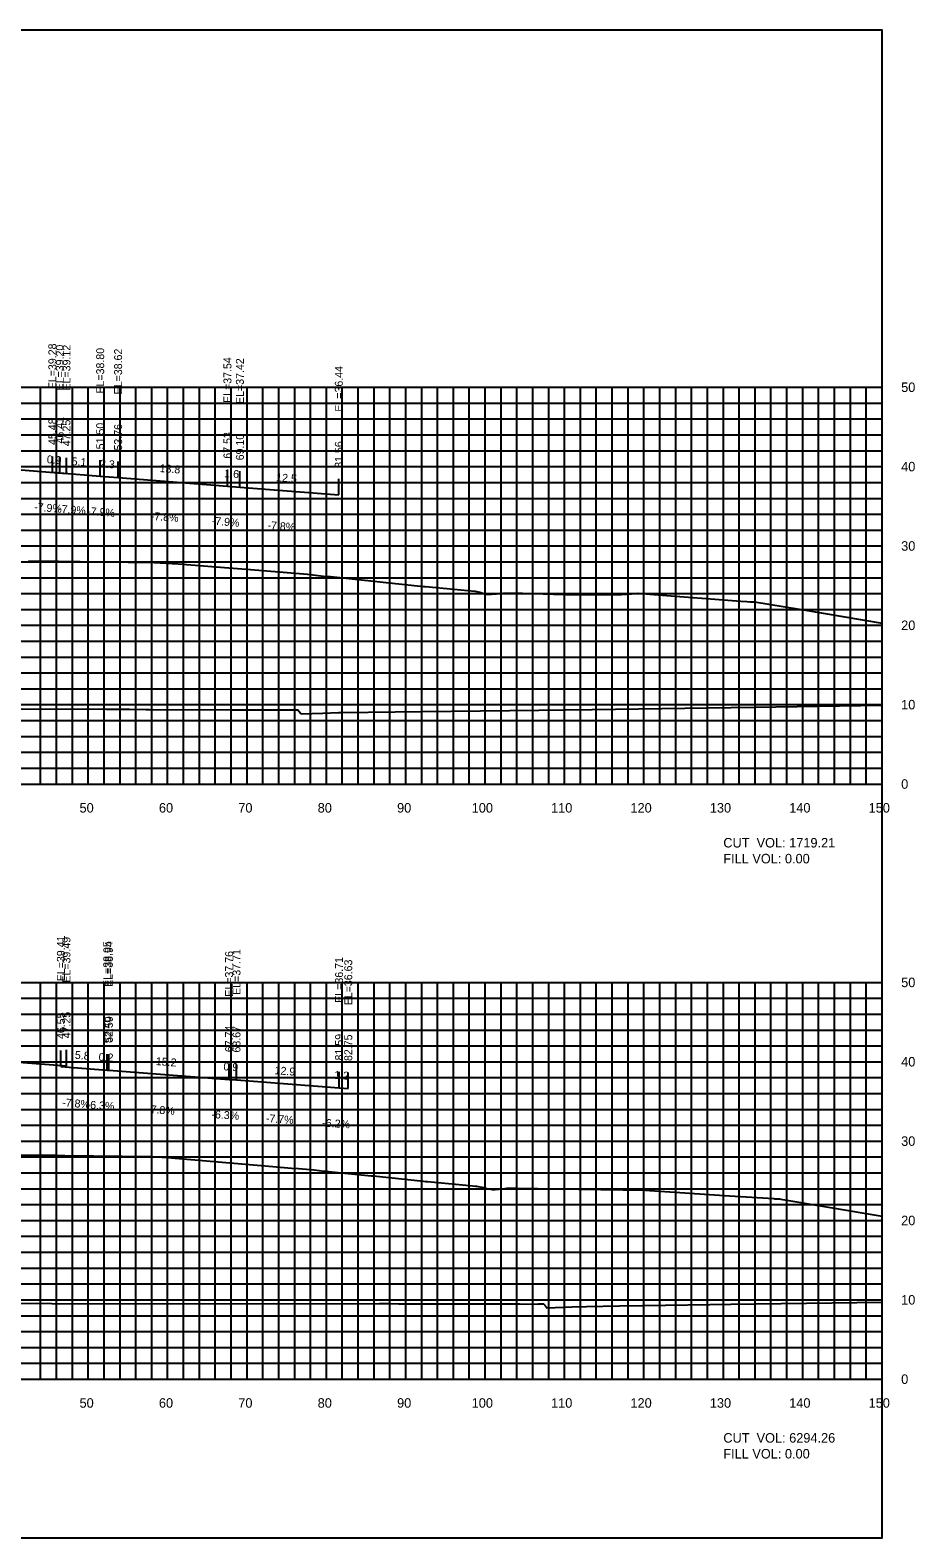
# Model space of a CAD drawing. Extents: x 1800880 to 1818864, y 245271 to 250560.
# Drawn here: x 1811955.5 to 1812066.9, y 250355.3 to 250545.3 of the extents above; entities that cross this region are included whole.
import ezdxf

# ---------------------------------------------------------------- set-up
doc = ezdxf.new("R2010")
doc.units = 0
for name, color, linetype in [('33', 7, 'Continuous'), ('ANNO-TXT', 7, 'Continuous'), ('AXIS', 7, 'Continuous'), ('CL-CNST', 7, 'Continuous'), ('DESIGN - DRAINAGE - Bridges', 7, 'Continuous'), ('DRAINAGETXT', 7, 'Continuous'), ('Level 37', 7, 'Continuous'), ('Level 46', 7, 'Continuous'), ('Level 62', 7, 'Continuous'), ('SHT-BDR', 7, 'Continuous')]:
    doc.layers.add(name, color=color, linetype=linetype)

msp = doc.modelspace()

# ---------------------------------------------------------------- linework, layer by layer
at = {"layer": 'AXIS'}
for points in [[(1811912.82, 250493.22), (1811914.07, 250493.12), (1811924.07, 250492.32), (1811936.07, 250491.36), (1811948.07, 250490.4), (1811960.07, 250489.44)], [(1811912.82, 250418.44), (1811914.07, 250418.34), (1811924.07, 250417.57), (1811936.07, 250416.65), (1811948.07, 250415.74), (1811960.07, 250414.82)]]:
    msp.add_lwpolyline(points, dxfattribs=at)
at = {"layer": 'CL-CNST'}
for points in [[(1811955.31, 250478.44), (1811959.09, 250478.4), (1811964.54, 250478.32), (1811971.11, 250478.24), (1811974.15, 250478.07), (1811974.15, 250478.07), (1811974.16, 250478.07), (1811980.53, 250477.56), (1811983.27, 250477.34), (1811984.8, 250477.22), (1811990.43, 250476.76), (1811992.78, 250476.49), (1811993.2, 250476.48), (1811993.35, 250476.48), (1812005.03, 250475.2), (1812005.31, 250475.2), (1812008.87, 250474.88), (1812011.51, 250474.62), (1812011.56, 250474.62), (1812012.14, 250474.49), (1812012.96, 250474.25), (1812013.04, 250474.25), (1812013.14, 250474.23), (1812013.6, 250474.23), (1812014.89, 250474.34), (1812015.08, 250474.38), (1812015.22, 250474.38), (1812015.23, 250474.38), (1812015.24, 250474.38), (1812015.25, 250474.38), (1812015.26, 250474.38), (1812015.27, 250474.38), (1812015.29, 250474.38), (1812015.3, 250474.38), (1812015.32, 250474.38), (1812015.34, 250474.38), (1812015.36, 250474.38), (1812015.38, 250474.38), (1812015.41, 250474.38), (1812015.44, 250474.38), (1812015.48, 250474.38), (1812015.52, 250474.38), (1812015.57, 250474.38), (1812015.63, 250474.38), (1812015.71, 250474.38), (1812015.81, 250474.38), (1812015.95, 250474.38), (1812016.14, 250474.38), (1812016.42, 250474.38), (1812016.47, 250474.38), (1812017.53, 250474.35), (1812021.41, 250474.25), (1812022.99, 250474.21), (1812023.85, 250474.19), (1812028.84, 250474.17), (1812029.7, 250474.22), (1812029.97, 250474.22), (1812031.89, 250474.34), (1812032.1, 250474.35), (1812034.07, 250474.2), (1812045.02, 250473.38), (1812045.76, 250473.33), (1812045.79, 250473.32), (1812046.21, 250473.29), (1812046.71, 250473.29), (1812046.73, 250473.29), (1812052.41, 250472.36), (1812052.92, 250472.27), (1812062.82, 250470.6)], [(1811947.64, 250403.69), (1811956.78, 250403.56), (1811958.79, 250403.53), (1811959.86, 250403.52), (1811970.71, 250403.36), (1811972.82, 250403.24), (1811973.76, 250403.19), (1811986.05, 250402.13), (1811988.42, 250401.93), (1811989.32, 250401.85), (1811989.8, 250401.81), (1811991.27, 250401.69), (1811992.53, 250401.54), (1811992.66, 250401.53), (1811998.46, 250400.94), (1811998.77, 250400.94), (1812005.06, 250400.25), (1812005.3, 250400.24), (1812005.55, 250400.22), (1812010.83, 250399.74), (1812011.64, 250399.65), (1812011.72, 250399.65), (1812012.59, 250399.47), (1812013.21, 250399.29), (1812013.27, 250399.29), (1812013.71, 250399.21), (1812014.06, 250399.21), (1812015.04, 250399.29), (1812015.54, 250399.38), (1812015.93, 250399.38), (1812015.96, 250399.38), (1812015.98, 250399.38), (1812016.01, 250399.38), (1812016.04, 250399.38), (1812016.07, 250399.38), (1812016.11, 250399.38), (1812016.15, 250399.38), (1812016.2, 250399.38), (1812016.25, 250399.38), (1812016.3, 250399.38), (1812016.37, 250399.38), (1812016.44, 250399.38), (1812016.52, 250399.38), (1812016.62, 250399.38), (1812016.74, 250399.38), (1812016.8, 250399.38), (1812024.56, 250399.26), (1812033, 250399.12), (1812033.55, 250399.09), (1812043.61, 250398.42), (1812049.19, 250398.07), (1812049.29, 250398.06), (1812049.32, 250398.06), (1812049.32, 250398.06), (1812049.33, 250398.06), (1812049.88, 250398.05), (1812049.88, 250398.05), (1812050.07, 250398.02), (1812062.82, 250395.84)]]:
    msp.add_lwpolyline(points, dxfattribs=at)
at = {"layer": 'DESIGN - DRAINAGE - Bridges'}
for p, q in [((1812062.82, 250450.32), (1812062.82, 250500.32)), ((1812062.88, 250500.32), (1812062.82, 250500.32)), ((1812062.88, 250490.32), (1812062.82, 250490.32)), ((1812062.88, 250480.32), (1812062.82, 250480.32)), ((1812062.88, 250470.32), (1812062.82, 250470.32)), ((1812062.88, 250460.32), (1812062.82, 250460.32)), ((1811762.82, 250450.32), (1812062.82, 250450.32)), ((1811962.82, 250450.26), (1811962.82, 250450.32)), ((1811972.82, 250450.26), (1811972.82, 250450.32)), ((1811982.82, 250450.26), (1811982.82, 250450.32)), ((1811992.82, 250450.26), (1811992.82, 250450.32)), ((1812002.82, 250450.26), (1812002.82, 250450.32)), ((1812012.82, 250450.26), (1812012.82, 250450.32)), ((1812022.82, 250450.26), (1812022.82, 250450.32)), ((1812032.82, 250450.26), (1812032.82, 250450.32)), ((1812042.82, 250450.26), (1812042.82, 250450.32)), ((1812052.82, 250450.26), (1812052.82, 250450.32)), ((1812062.82, 250450.26), (1812062.82, 250450.32)), ((1812062.88, 250450.32), (1812062.82, 250450.32)), ((1812062.82, 250375.32), (1812062.82, 250425.32)), ((1812062.88, 250425.32), (1812062.82, 250425.32)), ((1812062.88, 250415.32), (1812062.82, 250415.32)), ((1812062.88, 250405.32), (1812062.82, 250405.32)), ((1812062.88, 250395.32), (1812062.82, 250395.32)), ((1812062.88, 250385.32), (1812062.82, 250385.32)), ((1811762.82, 250375.32), (1812062.82, 250375.32)), ((1811962.82, 250375.26), (1811962.82, 250375.32)), ((1811972.82, 250375.26), (1811972.82, 250375.32)), ((1811982.82, 250375.26), (1811982.82, 250375.32)), ((1811992.82, 250375.26), (1811992.82, 250375.32)), ((1812002.82, 250375.26), (1812002.82, 250375.32)), ((1812012.82, 250375.26), (1812012.82, 250375.32)), ((1812022.82, 250375.26), (1812022.82, 250375.32)), ((1812032.82, 250375.26), (1812032.82, 250375.32)), ((1812042.82, 250375.26), (1812042.82, 250375.32)), ((1812052.82, 250375.26), (1812052.82, 250375.32)), ((1812062.82, 250375.26), (1812062.82, 250375.32)), ((1812062.88, 250375.32), (1812062.82, 250375.32))]:
    msp.add_line(p, q, dxfattribs=at)
at = {"layer": 'Level 37'}
for p, q in [((1811958.3, 250489.6), (1811958.3, 250491.6)), ((1811959.23, 250489.53), (1811959.23, 250491.53)), ((1811960.07, 250489.44), (1811960.07, 250491.44)), ((1811964.32, 250489.13), (1811964.32, 250491.13)), ((1811966.58, 250488.95), (1811966.58, 250490.95)), ((1811980.35, 250487.87), (1811980.35, 250489.87)), ((1811981.92, 250487.74), (1811981.92, 250489.74)), ((1811994.38, 250486.76), (1811994.38, 250488.76)), ((1811959.37, 250414.73), (1811959.37, 250416.73)), ((1811960.07, 250414.82), (1811960.07, 250416.82)), ((1811965.21, 250414.28), (1811965.21, 250416.28)), ((1811965.41, 250414.26), (1811965.41, 250416.26)), ((1811980.56, 250413.09), (1811980.56, 250415.09)), ((1811981.49, 250413.03), (1811981.49, 250415.03)), ((1811994.41, 250412.03), (1811994.41, 250414.03)), ((1811995.57, 250411.96), (1811995.57, 250413.96))]:
    msp.add_line(p, q, dxfattribs=at)
msp.add_lwpolyline([(1811762.82, 250355.32), (1812062.82, 250355.32), (1812062.82, 250545.32), (1811762.82, 250545.32)], close=True, dxfattribs=at)
at = {"layer": 'Level 46'}
for p, q in [((1811762.82, 250500.32), (1812062.82, 250500.32)), ((1811956.82, 250450.32), (1811956.82, 250500.32)), ((1811958.82, 250450.32), (1811958.82, 250500.32)), ((1811960.82, 250450.32), (1811960.82, 250500.32)), ((1811962.82, 250450.32), (1811962.82, 250500.32)), ((1811964.82, 250450.32), (1811964.82, 250500.32)), ((1811966.82, 250450.32), (1811966.82, 250500.32)), ((1811968.82, 250450.32), (1811968.82, 250500.32)), ((1811970.82, 250450.32), (1811970.82, 250500.32)), ((1811972.82, 250450.32), (1811972.82, 250500.32)), ((1811974.82, 250450.32), (1811974.82, 250500.32)), ((1811976.82, 250450.32), (1811976.82, 250500.32)), ((1811978.82, 250450.32), (1811978.82, 250500.32)), ((1811980.82, 250450.32), (1811980.82, 250500.32)), ((1811982.82, 250450.32), (1811982.82, 250500.32)), ((1811984.82, 250450.32), (1811984.82, 250500.32)), ((1811986.82, 250450.32), (1811986.82, 250500.32)), ((1811988.82, 250450.32), (1811988.82, 250500.32)), ((1811990.82, 250450.32), (1811990.82, 250500.32)), ((1811992.82, 250450.32), (1811992.82, 250500.32)), ((1811994.82, 250450.32), (1811994.82, 250500.32)), ((1811996.82, 250450.32), (1811996.82, 250500.32)), ((1811998.82, 250450.32), (1811998.82, 250500.32)), ((1812000.82, 250450.32), (1812000.82, 250500.32)), ((1812002.82, 250450.32), (1812002.82, 250500.32)), ((1812004.82, 250450.32), (1812004.82, 250500.32)), ((1812006.82, 250450.32), (1812006.82, 250500.32)), ((1812008.82, 250450.32), (1812008.82, 250500.32)), ((1812010.82, 250450.32), (1812010.82, 250500.32)), ((1812012.82, 250450.32), (1812012.82, 250500.32)), ((1812014.82, 250450.32), (1812014.82, 250500.32)), ((1812016.82, 250450.32), (1812016.82, 250500.32)), ((1812018.82, 250450.32), (1812018.82, 250500.32)), ((1812020.82, 250450.32), (1812020.82, 250500.32)), ((1812022.82, 250450.32), (1812022.82, 250500.32)), ((1812024.82, 250450.32), (1812024.82, 250500.32)), ((1812026.82, 250450.32), (1812026.82, 250500.32)), ((1812028.82, 250450.32), (1812028.82, 250500.32)), ((1812030.82, 250450.32), (1812030.82, 250500.32)), ((1812032.82, 250450.32), (1812032.82, 250500.32)), ((1812034.82, 250450.32), (1812034.82, 250500.32)), ((1812036.82, 250450.32), (1812036.82, 250500.32)), ((1812038.82, 250450.32), (1812038.82, 250500.32)), ((1812040.82, 250450.32), (1812040.82, 250500.32)), ((1812042.82, 250450.32), (1812042.82, 250500.32)), ((1812044.82, 250450.32), (1812044.82, 250500.32)), ((1812046.82, 250450.32), (1812046.82, 250500.32)), ((1812048.82, 250450.32), (1812048.82, 250500.32)), ((1812050.82, 250450.32), (1812050.82, 250500.32)), ((1812052.82, 250450.32), (1812052.82, 250500.32)), ((1812054.82, 250450.32), (1812054.82, 250500.32)), ((1812056.82, 250450.32), (1812056.82, 250500.32)), ((1812058.82, 250450.32), (1812058.82, 250500.32)), ((1812060.82, 250450.32), (1812060.82, 250500.32)), ((1812062.82, 250450.32), (1812062.82, 250500.32)), ((1811762.82, 250498.32), (1812062.82, 250498.32)), ((1811762.82, 250496.32), (1812062.82, 250496.32)), ((1811762.82, 250494.32), (1812062.82, 250494.32)), ((1811762.82, 250492.32), (1812062.82, 250492.32)), ((1811762.82, 250490.32), (1812062.82, 250490.32)), ((1811762.82, 250488.32), (1812062.82, 250488.32)), ((1811762.82, 250486.32), (1812062.82, 250486.32)), ((1811762.82, 250484.32), (1812062.82, 250484.32)), ((1811762.82, 250482.32), (1812062.82, 250482.32)), ((1811762.82, 250480.32), (1812062.82, 250480.32)), ((1811762.82, 250478.32), (1812062.82, 250478.32)), ((1811762.82, 250476.32), (1812062.82, 250476.32)), ((1811762.82, 250474.32), (1812062.82, 250474.32)), ((1811762.82, 250472.32), (1812062.82, 250472.32)), ((1811762.82, 250470.32), (1812062.82, 250470.32)), ((1811762.82, 250468.32), (1812062.82, 250468.32)), ((1811762.82, 250466.32), (1812062.82, 250466.32)), ((1811762.82, 250464.32), (1812062.82, 250464.32)), ((1811762.82, 250462.32), (1812062.82, 250462.32)), ((1811762.82, 250460.32), (1812062.82, 250460.32)), ((1811762.82, 250458.32), (1812062.82, 250458.32)), ((1811762.82, 250456.32), (1812062.82, 250456.32)), ((1811762.82, 250454.32), (1812062.82, 250454.32)), ((1811762.82, 250452.32), (1812062.82, 250452.32)), ((1811762.82, 250450.32), (1812062.82, 250450.32)), ((1811762.82, 250425.32), (1812062.82, 250425.32)), ((1811956.82, 250375.32), (1811956.82, 250425.32)), ((1811958.82, 250375.32), (1811958.82, 250425.32)), ((1811960.82, 250375.32), (1811960.82, 250425.32)), ((1811962.82, 250375.32), (1811962.82, 250425.32)), ((1811964.82, 250375.32), (1811964.82, 250425.32)), ((1811966.82, 250375.32), (1811966.82, 250425.32)), ((1811968.82, 250375.32), (1811968.82, 250425.32)), ((1811970.82, 250375.32), (1811970.82, 250425.32)), ((1811972.82, 250375.32), (1811972.82, 250425.32)), ((1811974.82, 250375.32), (1811974.82, 250425.32)), ((1811976.82, 250375.32), (1811976.82, 250425.32)), ((1811978.82, 250375.32), (1811978.82, 250425.32)), ((1811980.82, 250375.32), (1811980.82, 250425.32)), ((1811982.82, 250375.32), (1811982.82, 250425.32)), ((1811984.82, 250375.32), (1811984.82, 250425.32)), ((1811986.82, 250375.32), (1811986.82, 250425.32)), ((1811988.82, 250375.32), (1811988.82, 250425.32)), ((1811990.82, 250375.32), (1811990.82, 250425.32)), ((1811992.82, 250375.32), (1811992.82, 250425.32)), ((1811994.82, 250375.32), (1811994.82, 250425.32)), ((1811996.82, 250375.32), (1811996.82, 250425.32)), ((1811998.82, 250375.32), (1811998.82, 250425.32)), ((1812000.82, 250375.32), (1812000.82, 250425.32)), ((1812002.82, 250375.32), (1812002.82, 250425.32)), ((1812004.82, 250375.32), (1812004.82, 250425.32)), ((1812006.82, 250375.32), (1812006.82, 250425.32)), ((1812008.82, 250375.32), (1812008.82, 250425.32)), ((1812010.82, 250375.32), (1812010.82, 250425.32)), ((1812012.82, 250375.32), (1812012.82, 250425.32)), ((1812014.82, 250375.32), (1812014.82, 250425.32)), ((1812016.82, 250375.32), (1812016.82, 250425.32)), ((1812018.82, 250375.32), (1812018.82, 250425.32)), ((1812020.82, 250375.32), (1812020.82, 250425.32)), ((1812022.82, 250375.32), (1812022.82, 250425.32)), ((1812024.82, 250375.32), (1812024.82, 250425.32)), ((1812026.82, 250375.32), (1812026.82, 250425.32)), ((1812028.82, 250375.32), (1812028.82, 250425.32)), ((1812030.82, 250375.32), (1812030.82, 250425.32)), ((1812032.82, 250375.32), (1812032.82, 250425.32)), ((1812034.82, 250375.32), (1812034.82, 250425.32)), ((1812036.82, 250375.32), (1812036.82, 250425.32)), ((1812038.82, 250375.32), (1812038.82, 250425.32)), ((1812040.82, 250375.32), (1812040.82, 250425.32)), ((1812042.82, 250375.32), (1812042.82, 250425.32)), ((1812044.82, 250375.32), (1812044.82, 250425.32)), ((1812046.82, 250375.32), (1812046.82, 250425.32)), ((1812048.82, 250375.32), (1812048.82, 250425.32)), ((1812050.82, 250375.32), (1812050.82, 250425.32)), ((1812052.82, 250375.32), (1812052.82, 250425.32)), ((1812054.82, 250375.32), (1812054.82, 250425.32)), ((1812056.82, 250375.32), (1812056.82, 250425.32)), ((1812058.82, 250375.32), (1812058.82, 250425.32)), ((1812060.82, 250375.32), (1812060.82, 250425.32)), ((1812062.82, 250375.32), (1812062.82, 250425.32)), ((1811762.82, 250423.32), (1812062.82, 250423.32)), ((1811762.82, 250421.32), (1812062.82, 250421.32)), ((1811762.82, 250419.32), (1812062.82, 250419.32)), ((1811762.82, 250417.32), (1812062.82, 250417.32)), ((1811762.82, 250415.32), (1812062.82, 250415.32)), ((1811762.82, 250413.32), (1812062.82, 250413.32)), ((1811762.82, 250411.32), (1812062.82, 250411.32)), ((1811762.82, 250409.32), (1812062.82, 250409.32)), ((1811762.82, 250407.32), (1812062.82, 250407.32)), ((1811762.82, 250405.32), (1812062.82, 250405.32)), ((1811762.82, 250403.32), (1812062.82, 250403.32)), ((1811762.82, 250401.32), (1812062.82, 250401.32)), ((1811762.82, 250399.32), (1812062.82, 250399.32)), ((1811762.82, 250397.32), (1812062.82, 250397.32)), ((1811762.82, 250395.32), (1812062.82, 250395.32)), ((1811762.82, 250393.32), (1812062.82, 250393.32)), ((1811762.82, 250391.32), (1812062.82, 250391.32)), ((1811762.82, 250389.32), (1812062.82, 250389.32)), ((1811762.82, 250387.32), (1812062.82, 250387.32)), ((1811762.82, 250385.32), (1812062.82, 250385.32)), ((1811762.82, 250383.32), (1812062.82, 250383.32)), ((1811762.82, 250381.32), (1812062.82, 250381.32)), ((1811762.82, 250379.32), (1812062.82, 250379.32)), ((1811762.82, 250377.32), (1812062.82, 250377.32)), ((1811762.82, 250375.32), (1812062.82, 250375.32))]:
    msp.add_line(p, q, dxfattribs=at)
at = {"layer": 'Level 62'}
for points in [[(1811958.3, 250489.6), (1811959.23, 250489.53), (1811964.32, 250489.13), (1811966.58, 250488.95), (1811980.35, 250487.87), (1811981.92, 250487.74), (1811994.38, 250486.76)], [(1811938, 250459.79), (1811965.13, 250459.75), (1811965.19, 250459.75), (1811968, 250459.75), (1811970.08, 250459.72), (1811970.54, 250459.72), (1811980.7, 250459.68), (1811988.35, 250459.65), (1811988.35, 250459.65), (1811988.36, 250459.65), (1811988.48, 250459.65), (1811989.2, 250459.66), (1811989.58, 250459.21), (1811989.62, 250459.16), (1811992.38, 250459.25), (1811994.34, 250459.32), (1811994.71, 250459.33), (1812001.48, 250459.42), (1812004.89, 250459.46), (1812019.57, 250459.64), (1812026.3, 250459.73), (1812046.76, 250460.02), (1812062.82, 250460.27)], [(1811959.37, 250414.73), (1811965.21, 250414.28), (1811965.41, 250414.26), (1811980.56, 250413.09), (1811981.49, 250413.03), (1811994.41, 250412.03), (1811995.57, 250411.96)], [(1811931.9, 250384.88), (1811958.21, 250384.84), (1811959.2, 250384.83), (1811986.21, 250384.84), (1811986.5, 250384.83), (1811999.45, 250384.86), (1812000.65, 250384.84), (1812001.94, 250384.83), (1812013.81, 250384.8), (1812017.19, 250384.8), (1812019.35, 250384.79), (1812019.35, 250384.79), (1812019.36, 250384.79), (1812019.53, 250384.8), (1812020.18, 250384.8), (1812020.49, 250384.42), (1812020.6, 250384.3), (1812023.76, 250384.42), (1812025.57, 250384.49), (1812029.72, 250384.55), (1812035.52, 250384.63), (1812041.11, 250384.71), (1812043.77, 250384.75), (1812062.82, 250385.04)]]:
    msp.add_lwpolyline(points, dxfattribs=at)

# ---------------------------------------------------------------- texts
for s, p in [('50', (1811961.72, 250446.72)), ('60', (1811971.72, 250446.72)), ('70', (1811981.72, 250446.72)), ('80', (1811991.72, 250446.72)), ('90', (1812001.72, 250446.72)), ('100', (1812011.12, 250446.72)), ('110', (1812021.12, 250446.72)), ('120', (1812031.12, 250446.72)), ('130', (1812041.12, 250446.72)), ('140', (1812051.12, 250446.72)), ('150', (1812061.12, 250446.72)), ('50', (1811961.72, 250371.72)), ('60', (1811971.72, 250371.72)), ('70', (1811981.72, 250371.72)), ('80', (1811991.72, 250371.72)), ('90', (1812001.72, 250371.72)), ('100', (1812011.12, 250371.72)), ('110', (1812021.12, 250371.72)), ('120', (1812031.12, 250371.72)), ('130', (1812041.12, 250371.72)), ('140', (1812051.12, 250371.72)), ('150', (1812061.12, 250371.72))]:
    msp.add_text(s, height=1.2).set_placement(p)
at = {"layer": '33'}
for s, p in [('50', (1812065.22, 250499.72)), ('40', (1812065.22, 250489.72)), ('30', (1812065.22, 250479.72)), ('20', (1812065.22, 250469.72)), ('10', (1812065.22, 250459.72)), ('0', (1812065.22, 250449.72)), ('50', (1812065.22, 250424.72)), ('40', (1812065.22, 250414.72)), ('30', (1812065.22, 250404.72)), ('20', (1812065.22, 250394.72)), ('10', (1812065.22, 250384.72)), ('0', (1812065.22, 250374.72))]:
    msp.add_text(s, height=1.2, dxfattribs=at).set_placement(p)
at = {"layer": 'ANNO-TXT'}
for s, rotation, p in [('0.9', 355.4781, (1811957.57, 250490.76)), ('5.1', 355.5112, (1811960.7, 250490.51)), ('2.3', 355.4783, (1811964.26, 250490.23)), ('13.8', 355.5122, (1811971.78, 250489.64)), ('1.6', 355.4789, (1811979.92, 250489)), ('12.5', 355.5132, (1811986.46, 250488.49)), ('-7.9%', 355.4781, (1811955.97, 250484.77)), ('-7.9%', 355.5112, (1811958.98, 250484.53)), ('-7.9%', 355.4783, (1811962.65, 250484.24)), ('-7.8%', 355.5122, (1811970.67, 250483.61)), ('-7.9%', 355.4789, (1811978.34, 250483.01)), ('-7.8%', 355.5132, (1811985.36, 250482.46)), ('5.8', 355.5479, (1811961.1, 250415.7)), ('0.2', 356.3729, (1811964.1, 250415.45)), ('15.2', 355.5561, (1811971.3, 250414.91)), ('0.9', 356.4068, (1811979.82, 250414.24)), ('12.9', 355.5786, (1811986.26, 250413.76)), ('1.2', 356.4374, (1811993.78, 250413.17)), ('-7.8%', 355.5479, (1811959.5, 250409.71)), ('-6.3%', 356.3729, (1811962.59, 250409.43)), ('-7.8%', 355.5561, (1811970.19, 250408.88)), ('-6.3%', 356.4068, (1811978.31, 250408.22)), ('-7.7%', 355.5786, (1811985.16, 250407.73)), ('-6.2%', 356.4374, (1811992.27, 250407.15))]:
    msp.add_text(s, height=1, rotation=rotation, dxfattribs=at).set_placement(p)
at = {"layer": 'DRAINAGETXT'}
for s, p in [('CUT  VOL: 1719.21', (1812042.82, 250442.32)), ('FILL VOL: 0.00', (1812042.82, 250440.32)), ('CUT  VOL: 6294.26', (1812042.82, 250367.32)), ('FILL VOL: 0.00', (1812042.82, 250365.32))]:
    msp.add_text(s, height=1.2, dxfattribs=at).set_placement(p)
at = {"layer": 'SHT-BDR'}
for s, p in [('EL=39.28', (1811958.8, 250500.07)), ('EL=39.20', (1811959.73, 250499.92)), ('EL=39.12', (1811960.57, 250499.91)), ('EL=38.80', (1811964.82, 250499.52)), ('EL=38.62', (1811967.08, 250499.42)), ('EL=37.54', (1811980.85, 250498.34)), ('EL=37.42', (1811982.42, 250498.21)), ('EL=36.44', (1811994.88, 250497.24)), ('45.48', (1811958.8, 250493.05)), ('46.41', (1811959.73, 250493.23)), ('47.25', (1811960.57, 250492.89)), ('51.50', (1811964.82, 250492.5)), ('53.76', (1811967.08, 250492.35)), ('67.53', (1811980.85, 250491.32)), ('69.10', (1811982.42, 250491.11)), ('81.56', (1811994.88, 250490.17)), ('EL=39.41', (1811959.87, 250425.46)), ('EL=39.49', (1811960.57, 250425.29)), ('EL=38.95', (1811965.71, 250424.75)), ('EL=38.94', (1811965.91, 250424.74)), ('EL=37.76', (1811981.06, 250423.51)), ('EL=37.71', (1811981.99, 250423.75)), ('EL=36.71', (1811994.91, 250422.75)), ('EL=36.63', (1811996.07, 250422.43)), ('46.55', (1811959.87, 250418.18)), ('47.25', (1811960.57, 250418.27)), ('52.40', (1811965.71, 250417.65)), ('52.59', (1811965.91, 250417.71)), ('67.74', (1811981.06, 250416.53)), ('68.67', (1811981.99, 250416.48)), ('81.59', (1811994.91, 250415.48)), ('82.75', (1811996.07, 250415.41))]:
    msp.add_text(s, height=1, rotation=90, dxfattribs=at).set_placement(p)

doc.saveas('drawing.dxf')
